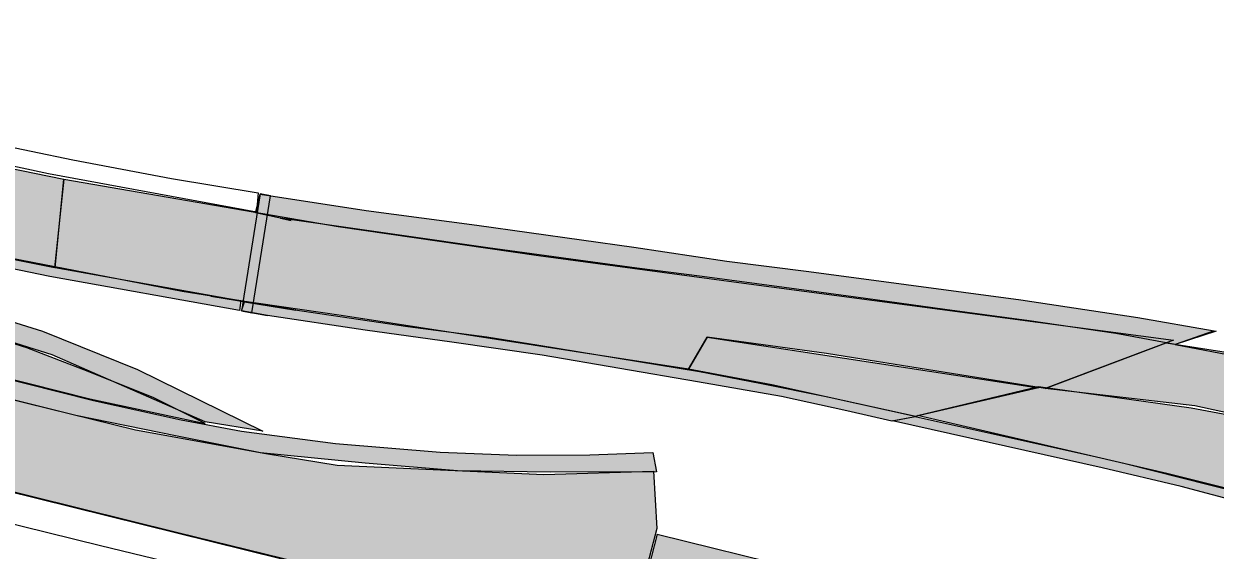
# Model space of a CAD drawing. Extents: x 2363427 to 2368559, y 6957299 to 6980140.
# Drawn here: x 2365547.32 to 2365568.89, y 6957733.25 to 6957742.79 of the extents above; entities that cross this region are included whole.
import ezdxf

# ---------------------------------------------------------------- set-up
doc = ezdxf.new("R2010")
doc.units = 0
doc.header["$LTSCALE"] = 5.6
for name, color, linetype, lineweight in [('1', 7, 'Continuous', 13), ('10', 7, 'Continuous', 13), ('12', 7, 'Continuous', 13), ('13', 7, 'Continuous', 13), ('14', 7, 'Continuous', 13), ('9', 7, 'Continuous', 13)]:
    doc.layers.add(name, color=color, linetype=linetype, lineweight=lineweight)

msp = doc.modelspace()

# ---------------------------------------------------------------- hatches: boundary and pattern name
at = {"layer": '1'}
for points in [[(2365558.773, 6957734.672), (2365556.852, 6957734.665), (2365555.172, 6957734.691), (2365553.5, 6957734.827), (2365551.603, 6957735.018), (2365550.093, 6957735.317), (2365548.259, 6957735.693), (2365545.347, 6957736.416), (2365537.333, 6957738.383), (2365531.002, 6957739.829), (2365531.102, 6957740.302), (2365536.998, 6957738.845), (2365545.486, 6957736.74), (2365548.58, 6957735.961), (2365550.165, 6957735.613), (2365551.259, 6957735.41), (2365552.963, 6957735.182), (2365554.857, 6957735.03), (2365556.239, 6957734.974), (2365557.57, 6957734.978), (2365558.709, 6957735.022)], [(2365551.444, 6957737.552), (2365551.785, 6957739.673), (2365551.597, 6957739.71), (2365551.256, 6957737.589)], [(2365555.721, 6957738.732), (2365554.203, 6957738.949), (2365551.966, 6957739.264), (2365552.161, 6957739.223), (2365551.514, 6957739.364), (2365551.514, 6957739.364), (2365551.595, 6957739.701), (2365551.595, 6957739.701), (2365551.595, 6957739.701), (2365553.514, 6957739.408), (2365555.523, 6957739.141), (2365558.362, 6957738.744), (2365560.047, 6957738.487), (2365561.531, 6957738.3), (2365563.295, 6957738.067), (2365565.373, 6957737.788), (2365567.489, 6957737.469), (2365568.875, 6957737.226), (2365568.167, 6957736.976), (2365567.092, 6957737.178), (2365565.524, 6957737.406), (2365563.997, 6957737.611), (2365562.559, 6957737.81), (2365561.087, 6957738.008), (2365559.603, 6957738.207), (2365558.42, 6957738.359)], [(2365556.703, 6957736.782), (2365555.067, 6957737.019), (2365553.501, 6957737.235), (2365551.732, 6957737.505), (2365551.256, 6957737.589), (2365551.732, 6957737.505), (2365551.256, 6957737.589), (2365551.31, 6957737.751), (2365552.245, 6957737.599), (2365550.706, 6957737.856), (2365552.191, 6957737.613), (2365554.27, 6957737.302), (2365555.702, 6957737.114), (2365556.609, 6957736.969), (2365559.553, 6957736.49), (2365560.678, 6957736.269), (2365561.846, 6957736.035), (2365563.494, 6957735.673), (2365563.038, 6957735.591), (2365562.22, 6957735.778), (2365561.04, 6957736.035), (2365559.518, 6957736.304)], [(2365563.049, 6957735.598), (2365563.459, 6957735.674), (2365566.74, 6957734.945), (2365568.017, 6957734.647), (2365569.271, 6957734.332), (2365570.332, 6957734.033), (2365571.414, 6957733.736), (2365572.016, 6957733.562), (2365571.95, 6957733.377), (2365571.64, 6957733.464), (2365570.547, 6957733.786), (2365569.411, 6957734.106), (2365568.276, 6957734.403), (2365566.843, 6957734.741)], [(2365575.097, 6957729.186), (2365574.928, 6957729.229), (2365572.765, 6957729.959), (2365569.905, 6957730.776), (2365565.949, 6957731.777), (2365562.977, 6957732.508), (2365561.329, 6957732.906), (2365558.785, 6957733.537), (2365558.778, 6957733.519), (2365558.782, 6957733.515), (2365558.535, 6957732.556), (2365561.992, 6957731.701), (2365563.883, 6957731.322), (2365572.907, 6957729.424), (2365574.925, 6957728.77)]]:
    msp.add_hatch(color=256, dxfattribs=at).paths.add_polyline_path(points)
at = {"layer": '10'}
for points in [[(2365551.222, 6957737.595), (2365547.789, 6957738.209), (2365544.95, 6957738.796), (2365542.743, 6957739.278), (2365537.035, 6957740.745), (2365537.061, 6957740.887), (2365539.41, 6957740.276), (2365542.442, 6957739.521), (2365545.534, 6957738.845), (2365550.187, 6957737.946), (2365551.245, 6957737.776)], [(2365550.598, 6957735.574), (2365547.832, 6957736.792), (2365545.197, 6957737.616), (2365540.506, 6957739.097), (2365536.921, 6957740.235), (2365537.02, 6957740.595), (2365540.834, 6957739.375), (2365545.237, 6957737.974), (2365547.654, 6957737.219), (2365549.373, 6957736.527), (2365551.647, 6957735.408)]]:
    msp.add_hatch(color=256, dxfattribs=at).paths.add_polyline_path(points)
at = {"layer": '13'}
msp.add_hatch(color=256, dxfattribs=at).paths.add_polyline_path([(2365558.229, 6957731.543), (2365545.691, 6957734.645), (2365537.175, 6957736.773), (2365537.565, 6957738.342), (2365540.598, 6957737.589), (2365544.966, 6957736.505), (2365549.336, 6957735.432), (2365551.698, 6957735.001), (2365552.993, 6957734.794), (2365556.733, 6957734.622), (2365558.718, 6957734.683), (2365558.778, 6957733.647)])
at = {"layer": '14'}
for points in [[(2365559.355, 6957736.53), (2365559.694, 6957737.11), (2365565.693, 6957736.193), (2365563.459, 6957735.674), (2365560.861, 6957736.245)], [(2365563.504, 6957735.694), (2365565.693, 6957736.22), (2365568.459, 6957735.829), (2365570.484, 6957735.448), (2365572.351, 6957735.043), (2365572.148, 6957734.142), (2365571.97, 6957733.558), (2365569.316, 6957734.297), (2365567.264, 6957734.817)]]:
    msp.add_hatch(color=256, dxfattribs=at).paths.add_polyline_path(points)
at = {"layer": '9'}
for points in [[(2365540.979, 6957738.283), (2365546.883, 6957736.407), (2365548.512, 6957735.996), (2365550.601, 6957735.546), (2365549.668, 6957736.014), (2365548.482, 6957736.489), (2365547.37, 6957736.917), (2365545.35, 6957737.549), (2365536.896, 6957740.238), (2365537.086, 6957740.906), (2365530.091, 6957742.788), (2365529.759, 6957741.855), (2365534.847, 6957740.224), (2365537.689, 6957739.312)], [(2365547.871, 6957738.368), (2365544.707, 6957739.001), (2365537.933, 6957740.66), (2365538.225, 6957742.263), (2365539.348, 6957741.983), (2365542.265, 6957741.237), (2365545.973, 6957740.394), (2365548.043, 6957739.971)], [(2365560.268, 6957738.102), (2365568.137, 6957737.055), (2365565.816, 6957736.182), (2365561.852, 6957736.814), (2365559.694, 6957737.109), (2365559.354, 6957736.53), (2365553.063, 6957737.502), (2365551.193, 6957737.778), (2365547.884, 6957738.368), (2365548.043, 6957739.971), (2365553.009, 6957739.113), (2365556.638, 6957738.59)], [(2365603.595, 6957730.013), (2365603.572, 6957729.53), (2365601.584, 6957729.694), (2365598.557, 6957730.022), (2365596.339, 6957730.301), (2365592.938, 6957730.827), (2365590.895, 6957731.188), (2365587.429, 6957731.845), (2365587.379, 6957731.697), (2365587.215, 6957731.057), (2365579.177, 6957733.183), (2365577.081, 6957733.798), (2365575.235, 6957734.324), (2365574.042, 6957734.621), (2365572.705, 6957734.957), (2365568.521, 6957735.869), (2365565.816, 6957736.182), (2365568.003, 6957737.009), (2365569.558, 6957736.765), (2365570.359, 6957736.577), (2365571.608, 6957736.304), (2365573.576, 6957735.866), (2365575.358, 6957735.415), (2365577.761, 6957734.78), (2365585.292, 6957732.796), (2365585.763, 6957732.67), (2365587.189, 6957732.35), (2365588.179, 6957732.123), (2365589.165, 6957731.906), (2365590.55, 6957731.664), (2365594.746, 6957731.106), (2365597.078, 6957730.892), (2365600.336, 6957730.663), (2365603.596, 6957730.514)]]:
    msp.add_hatch(color=256, dxfattribs=at).paths.add_polyline_path(points)

# ---------------------------------------------------------------- linework, layer by layer
at = {"layer": '1'}
for points in [[(2365558.773, 6957734.672), (2365556.852, 6957734.665), (2365555.172, 6957734.691), (2365553.5, 6957734.827), (2365551.603, 6957735.018), (2365550.093, 6957735.317), (2365548.259, 6957735.693), (2365545.347, 6957736.416), (2365537.333, 6957738.383), (2365531.002, 6957739.829), (2365531.102, 6957740.302), (2365536.998, 6957738.845), (2365545.486, 6957736.74), (2365548.58, 6957735.961), (2365550.165, 6957735.613), (2365551.259, 6957735.41), (2365552.963, 6957735.182), (2365554.857, 6957735.03), (2365556.239, 6957734.974), (2365557.57, 6957734.978), (2365558.709, 6957735.022)], [(2365551.444, 6957737.552), (2365551.785, 6957739.673), (2365551.597, 6957739.71), (2365551.256, 6957737.589)], [(2365555.721, 6957738.732), (2365554.203, 6957738.949), (2365551.966, 6957739.264), (2365552.161, 6957739.223), (2365551.514, 6957739.364), (2365551.514, 6957739.364), (2365551.595, 6957739.701), (2365551.595, 6957739.701), (2365551.595, 6957739.701), (2365553.514, 6957739.408), (2365555.523, 6957739.141), (2365558.362, 6957738.744), (2365560.047, 6957738.487), (2365561.531, 6957738.3), (2365563.295, 6957738.067), (2365565.373, 6957737.788), (2365567.489, 6957737.469), (2365568.875, 6957737.226), (2365568.167, 6957736.976), (2365567.092, 6957737.178), (2365565.524, 6957737.406), (2365563.997, 6957737.611), (2365562.559, 6957737.81), (2365561.087, 6957738.008), (2365559.603, 6957738.207), (2365558.42, 6957738.359)], [(2365556.703, 6957736.782), (2365555.067, 6957737.019), (2365553.501, 6957737.235), (2365551.732, 6957737.505), (2365551.256, 6957737.589), (2365551.732, 6957737.505), (2365551.256, 6957737.589), (2365551.31, 6957737.751), (2365552.245, 6957737.599), (2365550.706, 6957737.856), (2365552.191, 6957737.613), (2365554.27, 6957737.302), (2365555.702, 6957737.114), (2365556.609, 6957736.969), (2365559.553, 6957736.49), (2365560.678, 6957736.269), (2365561.846, 6957736.035), (2365563.494, 6957735.673), (2365563.038, 6957735.591), (2365562.22, 6957735.778), (2365561.04, 6957736.035), (2365559.518, 6957736.304)], [(2365563.049, 6957735.598), (2365563.459, 6957735.674), (2365566.74, 6957734.945), (2365568.017, 6957734.647), (2365569.271, 6957734.332), (2365570.332, 6957734.033), (2365571.414, 6957733.736), (2365572.016, 6957733.562), (2365571.95, 6957733.377), (2365571.64, 6957733.464), (2365570.547, 6957733.786), (2365569.411, 6957734.106), (2365568.276, 6957734.403), (2365566.843, 6957734.741)], [(2365575.097, 6957729.186), (2365574.928, 6957729.229), (2365572.765, 6957729.959), (2365569.905, 6957730.776), (2365565.949, 6957731.777), (2365562.977, 6957732.508), (2365561.329, 6957732.906), (2365558.785, 6957733.537), (2365558.778, 6957733.519), (2365558.782, 6957733.515), (2365558.535, 6957732.556), (2365561.992, 6957731.701), (2365563.883, 6957731.322), (2365572.907, 6957729.424), (2365574.925, 6957728.77)]]:
    msp.add_lwpolyline(points, close=True, dxfattribs=at)
msp.add_lwpolyline([(2365546.325, 6957733.925), (2365548.705, 6957733.338), (2365553.141, 6957732.263), (2365558.293, 6957730.926), (2365563.22, 6957729.748), (2365565.399, 6957729.197), (2365567.859, 6957728.614), (2365570.756, 6957727.849), (2365574.112, 6957726.767), (2365574.302, 6957727.25), (2365572.706, 6957727.794), (2365570.829, 6957728.322), (2365568.087, 6957729.096), (2365565.626, 6957729.707), (2365563.341, 6957730.235), (2365559.533, 6957731.187), (2365554.217, 6957732.556), (2365550.108, 6957733.566), (2365546.553, 6957734.446)], dxfattribs=at)
at = {"layer": '10'}
msp.add_lwpolyline([(2365545.181, 6957740.949), (2365548.207, 6957740.326), (2365549.988, 6957739.987), (2365551.563, 6957739.725), (2365551.532, 6957739.378), (2365547.764, 6957740.07), (2365543.356, 6957741.02)], dxfattribs=at)
for points in [[(2365551.222, 6957737.595), (2365547.789, 6957738.209), (2365544.95, 6957738.796), (2365542.743, 6957739.278), (2365537.035, 6957740.745), (2365537.061, 6957740.887), (2365539.41, 6957740.276), (2365542.442, 6957739.521), (2365545.534, 6957738.845), (2365550.187, 6957737.946), (2365551.245, 6957737.776)], [(2365550.598, 6957735.574), (2365547.832, 6957736.792), (2365545.197, 6957737.616), (2365540.506, 6957739.097), (2365536.921, 6957740.235), (2365537.02, 6957740.595), (2365540.834, 6957739.375), (2365545.237, 6957737.974), (2365547.654, 6957737.219), (2365549.373, 6957736.527), (2365551.647, 6957735.408)]]:
    msp.add_lwpolyline(points, close=True, dxfattribs=at)
at = {"layer": '12'}
msp.add_lwpolyline([(2365568.909, 6957737.22), (2365568.167, 6957736.976), (2365571.774, 6957736.292), (2365573.412, 6957735.915), (2365575.381, 6957735.416)], dxfattribs=at)
at = {"layer": '13'}
msp.add_lwpolyline([(2365558.229, 6957731.543), (2365545.691, 6957734.645), (2365537.175, 6957736.773), (2365537.565, 6957738.342), (2365540.598, 6957737.589), (2365544.966, 6957736.505), (2365549.336, 6957735.432), (2365551.698, 6957735.001), (2365552.993, 6957734.794), (2365556.733, 6957734.622), (2365558.718, 6957734.683), (2365558.778, 6957733.647)], close=True, dxfattribs=at)
at = {"layer": '14'}
for points in [[(2365559.355, 6957736.53), (2365559.694, 6957737.11), (2365565.693, 6957736.193), (2365563.459, 6957735.674), (2365560.861, 6957736.245)], [(2365563.504, 6957735.694), (2365565.693, 6957736.22), (2365568.459, 6957735.829), (2365570.484, 6957735.448), (2365572.351, 6957735.043), (2365572.148, 6957734.142), (2365571.97, 6957733.558), (2365569.316, 6957734.297), (2365567.264, 6957734.817)]]:
    msp.add_lwpolyline(points, close=True, dxfattribs=at)
at = {"layer": '9'}
for points in [[(2365540.979, 6957738.283), (2365546.883, 6957736.407), (2365548.512, 6957735.996), (2365550.601, 6957735.546), (2365549.668, 6957736.014), (2365548.482, 6957736.489), (2365547.37, 6957736.917), (2365545.35, 6957737.549), (2365536.896, 6957740.238), (2365537.086, 6957740.906), (2365530.091, 6957742.788), (2365529.759, 6957741.855), (2365534.847, 6957740.224), (2365537.689, 6957739.312)], [(2365547.871, 6957738.368), (2365544.707, 6957739.001), (2365537.933, 6957740.66), (2365538.225, 6957742.263), (2365539.348, 6957741.983), (2365542.265, 6957741.237), (2365545.973, 6957740.394), (2365548.043, 6957739.971)], [(2365560.268, 6957738.102), (2365568.137, 6957737.055), (2365565.816, 6957736.182), (2365561.852, 6957736.814), (2365559.694, 6957737.109), (2365559.354, 6957736.53), (2365553.063, 6957737.502), (2365551.193, 6957737.778), (2365547.884, 6957738.368), (2365548.043, 6957739.971), (2365553.009, 6957739.113), (2365556.638, 6957738.59)]]:
    msp.add_lwpolyline(points, close=True, dxfattribs=at)
msp.add_lwpolyline([(2365572.705, 6957734.957), (2365568.521, 6957735.869), (2365565.816, 6957736.182), (2365568.003, 6957737.009), (2365569.558, 6957736.765)], dxfattribs=at)

doc.saveas('drawing.dxf')
